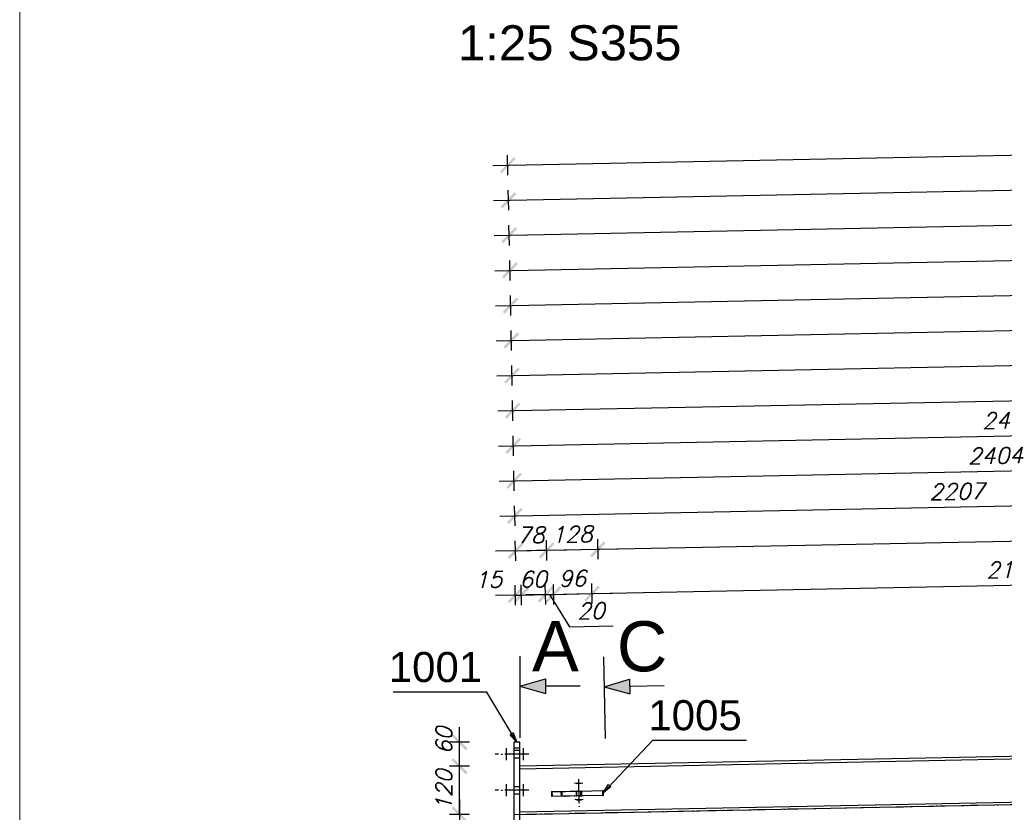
# Model space of a CAD drawing. Header units: millimetres. Extents: x 1814 to 94182, y 11562 to 49454.
# Tile 405 of 656: x 20525 to 20770, y 28824 to 29022. Entities that reach past the tile are written whole.
import ezdxf

# ---------------------------------------------------------------- set-up
doc = ezdxf.new("R2010")
doc.units = ezdxf.units.MM
doc.linetypes.add('ACAD_ISO02W100', pattern=[15, 12, -3])
doc.linetypes.add('ACAD_ISO04W100', pattern=[30, 24, -3, 0, -3])
doc.layers.add('pomoc', color=210, linetype='Continuous', lineweight=9, plot=False)
doc.layers.add('wymiar', color=135, linetype='Continuous', lineweight=9)
doc.styles.add('ARIAL', font='arial.ttf')
doc.styles.add('CutSymbolUp', font='arial.ttf', dxfattribs={"height": 5})
doc.styles.add('WYMIARY', font='simplex.shx', dxfattribs={"oblique": 15})
doc.dimstyles.new('1-25', dxfattribs={"dimscale": 25, "dimtxt": 0.16, "dimasz": 0.2, "dimexe": 0.1, "dimexo": 0.1, "dimgap": 0.075, "dimtad": 1, "dimdec": 0, "dimlfac": 10, "dimrnd": 0.01, "dimzin": 9, "dimtxsty": 'WYMIARY', "dimblk": 'ARCHTICK', "dimcen": 0.2, "dimdle": 0.15, "dimadec": 1, "dimazin": 1, "dimtfac": 1, "dimtdec": 0, "dimtix": 1, "dimtmove": 2, "dimatfit": 3, "dimldrblk": 'ARCHTICK', "dimfxl": 0, "dimarcsym": 0})

# ---------------------------------------------------------------- blocks, each defined once
blk = doc.blocks.new('sectionup')
blk.add_hatch(color=256).paths.add_polyline_path([(-2.545, 0.728), (-2.545, -0.728), (0, 0)])
at = {"color": 7, "linetype": 'Continuous'}
for p, q in [((0, 3), (0, -5.151)), ((-6, 0), (-2.545, 0))]:
    blk.add_line(p, q, dxfattribs=at)
for p, q in [((0, 0), (-2.545, 0.728)), ((-2.545, 0.728), (-2.545, -0.728)), ((0, 0), (-2.545, -0.728))]:
    blk.add_line(p, q)
blk = doc.blocks.new('_ARCHTICK')
at = {"color": 0, "linetype": 'ByBlock', "lineweight": -2}
blk.add_solid([(0.398, 0.309), (0.309, 0.398), (-0.309, -0.398), (-0.398, -0.309)], dxfattribs=at)
blk = doc.blocks.new('*D1038')
at = {"layer": 'Defpoints', "color": 0}
for p in [(20634.43, 28835.84), (20649.48, 28835.84), (20649.48, 28823.83)]:
    blk.add_point(p, dxfattribs=at)
at = {"layer": 'wymiar', "color": 0, "lineweight": -2}
for p, q in [((20634.43, 28835.84), (20634.43, 28840.84)), ((20636.93, 28835.84), (20631.93, 28835.84)), ((20634.43, 28823.83), (20634.43, 28835.84)), ((20636.93, 28823.83), (20631.93, 28823.83)), ((20634.43, 28823.83), (20634.43, 28818.83))]:
    blk.add_line(p, q, dxfattribs=at)
at = {"layer": 'wymiar', "color": 0, "lineweight": -2, "xscale": 5, "yscale": 5, "zscale": 5}
for p, rotation in [((20634.43, 28835.84), 270), ((20634.43, 28823.83), 90)]:
    blk.add_blockref('_ARCHTICK', p, dxfattribs=dict(at, rotation=rotation))
at = {"layer": 'wymiar', "color": 0, "insert": (20630.55, 28829.83), "char_height": 4, "attachment_point": 5, "rotation": 90, "style": 'WYMIARY'}
blk.add_mtext('120', dxfattribs=at)
blk = doc.blocks.new('*D1039')
at = {"layer": 'Defpoints', "color": 0}
for p in [(20634.43, 28841.84), (20649.48, 28841.84), (20649.48, 28835.84)]:
    blk.add_point(p, dxfattribs=at)
at = {"layer": 'wymiar', "color": 0, "lineweight": -2}
for p, q in [((20634.43, 28832.09), (20634.43, 28845.59)), ((20636.93, 28841.84), (20631.93, 28841.84)), ((20636.93, 28835.84), (20631.93, 28835.84))]:
    blk.add_line(p, q, dxfattribs=at)
at = {"layer": 'wymiar', "color": 0, "lineweight": -2, "xscale": 5, "yscale": 5, "zscale": 5}
for p, rotation in [((20634.43, 28841.84), 90), ((20634.43, 28835.84), 270)]:
    blk.add_blockref('_ARCHTICK', p, dxfattribs=dict(at, rotation=rotation))
at = {"layer": 'wymiar', "color": 0, "insert": (20630.55, 28842.24), "char_height": 4, "attachment_point": 5, "rotation": 90, "style": 'WYMIARY'}
blk.add_mtext('60', dxfattribs=at)
blk = doc.blocks.new('*D1041')
at = {"layer": 'Defpoints', "color": 0}
for p in [(20649.69, 28823.83), (20634.43, 28817.83), (20648.73, 28817.83)]:
    blk.add_point(p, dxfattribs=at)
at = {"layer": 'wymiar', "color": 0, "lineweight": -2}
for p, q in [((20634.43, 28827.58), (20634.43, 28814.08)), ((20636.93, 28823.83), (20631.93, 28823.83)), ((20636.93, 28817.83), (20631.93, 28817.83))]:
    blk.add_line(p, q, dxfattribs=at)
at = {"layer": 'wymiar', "color": 0, "lineweight": -2, "xscale": 5, "yscale": 5, "zscale": 5}
for p, rotation in [((20634.43, 28823.83), 90), ((20634.43, 28817.83), 270)]:
    blk.add_blockref('_ARCHTICK', p, dxfattribs=dict(at, rotation=rotation))
at = {"layer": 'wymiar', "color": 0, "insert": (20630.55, 28817.43), "char_height": 4, "attachment_point": 5, "rotation": 90, "style": 'WYMIARY'}
blk.add_mtext('60', dxfattribs=at)
blk = doc.blocks.new('*D1094')
at = {"layer": 'Defpoints', "color": 0}
for p in [(20656.19, 28889.7), (20649.48, 28835.84), (20657.26, 28835.99)]:
    blk.add_point(p, dxfattribs=at)
at = {"layer": 'wymiar', "color": 0, "lineweight": -2}
for p, q in [((20648.46, 28887.05), (20648.36, 28892.05)), ((20656.24, 28887.2), (20656.14, 28892.2)), ((20648.41, 28889.55), (20643.41, 28889.45)), ((20648.41, 28889.55), (20656.19, 28889.7)), ((20656.19, 28889.7), (20661.18, 28889.8))]:
    blk.add_line(p, q, dxfattribs=at)
at = {"layer": 'wymiar', "color": 0, "lineweight": -2, "xscale": 5, "yscale": 5, "zscale": 5}
for p, rotation in [((20648.41, 28889.55), 1.146122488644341), ((20656.19, 28889.7), 181.1461224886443)]:
    blk.add_blockref('_ARCHTICK', p, dxfattribs=dict(at, rotation=rotation))
at = {"layer": 'wymiar', "color": 0, "insert": (20652.22, 28893.5), "char_height": 4, "attachment_point": 5, "rotation": 1.1461, "style": 'WYMIARY'}
blk.add_mtext('78', dxfattribs=at)
blk = doc.blocks.new('*D1095')
at = {"layer": 'Defpoints', "color": 0}
for p in [(20868.93, 28902.71), (20649.48, 28835.84), (20870.31, 28833.75)]:
    blk.add_point(p, dxfattribs=at)
at = {"layer": 'wymiar', "color": 0, "lineweight": -2}
for p, q in [((20868.98, 28900.21), (20868.88, 28905.21)), ((20644.48, 28898.22), (20872.68, 28902.78)), ((20648.28, 28895.79), (20648.18, 28900.79))]:
    blk.add_line(p, q, dxfattribs=at)
at = {"layer": 'wymiar', "color": 0, "lineweight": -2, "xscale": 5, "yscale": 5, "zscale": 5}
for p, rotation in [((20868.93, 28902.71), 1.146122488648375), ((20648.23, 28898.29), 181.1461224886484)]:
    blk.add_blockref('_ARCHTICK', p, dxfattribs=dict(at, rotation=rotation))
at = {"layer": 'wymiar', "color": 0, "insert": (20758.5, 28904.38), "char_height": 4, "attachment_point": 5, "rotation": 1.1461, "style": 'WYMIARY'}
blk.add_mtext('2207', dxfattribs=at)
blk = doc.blocks.new('*D1096')
at = {"layer": 'Defpoints', "color": 0}
for p in [(20888.38, 28911.85), (20889.84, 28839.01), (20649.48, 28835.84)]:
    blk.add_point(p, dxfattribs=at)
at = {"layer": 'wymiar', "color": 0, "lineweight": -2}
for p, q in [((20888.43, 28909.35), (20888.33, 28914.35)), ((20644.31, 28906.97), (20892.13, 28911.93)), ((20648.11, 28904.54), (20648.01, 28909.54))]:
    blk.add_line(p, q, dxfattribs=at)
at = {"layer": 'wymiar', "color": 0, "lineweight": -2, "xscale": 5, "yscale": 5, "zscale": 5}
for p, rotation in [((20888.38, 28911.85), 1.146122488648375), ((20648.06, 28907.04), 181.1461224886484)]:
    blk.add_blockref('_ARCHTICK', p, dxfattribs=dict(at, rotation=rotation))
at = {"layer": 'wymiar', "color": 0, "insert": (20768.14, 28913.32), "char_height": 4, "attachment_point": 5, "rotation": 1.1461, "style": 'WYMIARY'}
blk.add_mtext('2404', dxfattribs=at)
blk = doc.blocks.new('*D1097')
at = {"layer": 'Defpoints', "color": 0}
for p in [(20895.66, 28920.75), (20649.48, 28835.84), (20897.4, 28833.69)]:
    blk.add_point(p, dxfattribs=at)
at = {"layer": 'wymiar', "color": 0, "lineweight": -2}
for p, q in [((20895.71, 28918.25), (20895.61, 28923.25)), ((20644.13, 28915.72), (20899.41, 28920.82)), ((20647.93, 28913.29), (20647.83, 28918.29))]:
    blk.add_line(p, q, dxfattribs=at)
at = {"layer": 'wymiar', "color": 0, "lineweight": -2, "xscale": 5, "yscale": 5, "zscale": 5}
for p, rotation in [((20895.66, 28920.75), 1.146122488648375), ((20647.88, 28915.79), 181.1461224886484)]:
    blk.add_blockref('_ARCHTICK', p, dxfattribs=dict(at, rotation=rotation))
at = {"layer": 'wymiar', "color": 0, "insert": (20771.69, 28922.14), "char_height": 4, "attachment_point": 5, "rotation": 1.1461, "style": 'WYMIARY'}
blk.add_mtext('2478', dxfattribs=at)
blk = doc.blocks.new('*D1086')
at = {"layer": 'Defpoints', "color": 0}
for p in [(21108.41, 28933.76), (21110.33, 28837.35), (20649.48, 28835.84)]:
    blk.add_point(p, dxfattribs=at)
at = {"layer": 'wymiar', "color": 0, "lineweight": -2}
for p, q in [((21108.46, 28931.26), (21108.36, 28936.26)), ((20643.96, 28924.46), (21112.15, 28933.83)), ((20647.76, 28922.04), (20647.66, 28927.04))]:
    blk.add_line(p, q, dxfattribs=at)
at = {"layer": 'wymiar', "color": 0, "lineweight": -2, "xscale": 5, "yscale": 5, "zscale": 5}
for p, rotation in [((21108.41, 28933.76), 1.146122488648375), ((20647.71, 28924.54), 181.1461224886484)]:
    blk.add_blockref('_ARCHTICK', p, dxfattribs=dict(at, rotation=rotation))
at = {"layer": 'wymiar', "color": 0, "insert": (20877.98, 28933.02), "char_height": 4, "attachment_point": 5, "rotation": 1.1461, "style": 'WYMIARY'}
blk.add_mtext('4608', dxfattribs=at)
blk = doc.blocks.new('*D1087')
at = {"layer": 'Defpoints', "color": 0}
for p in [(21127.85, 28942.9), (21129.92, 28839.45), (20649.48, 28835.84)]:
    blk.add_point(p, dxfattribs=at)
at = {"layer": 'wymiar', "color": 0, "lineweight": -2}
for p, q in [((21127.9, 28940.4), (21127.8, 28945.4)), ((20643.78, 28933.21), (21131.6, 28942.97)), ((20647.58, 28930.79), (20647.48, 28935.79))]:
    blk.add_line(p, q, dxfattribs=at)
at = {"layer": 'wymiar', "color": 0, "lineweight": -2, "xscale": 5, "yscale": 5, "zscale": 5}
for p, rotation in [((21127.85, 28942.9), 1.146122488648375), ((20647.53, 28933.29), 181.1461224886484)]:
    blk.add_blockref('_ARCHTICK', p, dxfattribs=dict(at, rotation=rotation))
at = {"layer": 'wymiar', "color": 0, "insert": (20887.62, 28941.97), "char_height": 4, "attachment_point": 5, "rotation": 1.1461, "style": 'WYMIARY'}
blk.add_mtext('4804', dxfattribs=at)
blk = doc.blocks.new('*D1088')
at = {"layer": 'Defpoints', "color": 0}
for p in [(21135.14, 28951.79), (21137.41, 28837.9), (20649.48, 28835.84)]:
    blk.add_point(p, dxfattribs=at)
at = {"layer": 'wymiar', "color": 0, "lineweight": -2}
for p, q in [((21135.19, 28949.29), (21135.09, 28954.29)), ((20643.61, 28941.96), (21138.88, 28951.87)), ((20647.41, 28939.54), (20647.31, 28944.54))]:
    blk.add_line(p, q, dxfattribs=at)
at = {"layer": 'wymiar', "color": 0, "lineweight": -2, "xscale": 5, "yscale": 5, "zscale": 5}
for p, rotation in [((21135.14, 28951.79), 1.146122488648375), ((20647.36, 28942.04), 181.1461224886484)]:
    blk.add_blockref('_ARCHTICK', p, dxfattribs=dict(at, rotation=rotation))
at = {"layer": 'wymiar', "color": 0, "insert": (20891.17, 28950.79), "char_height": 4, "attachment_point": 5, "rotation": 1.1461, "style": 'WYMIARY'}
blk.add_mtext('4879', dxfattribs=at)
blk = doc.blocks.new('*D1089')
at = {"layer": 'Defpoints', "color": 0}
for p in [(21347.88, 28964.8), (21350.33, 28842.16), (20649.48, 28835.84)]:
    blk.add_point(p, dxfattribs=at)
at = {"layer": 'wymiar', "color": 0, "lineweight": -2}
for p, q in [((21347.93, 28962.3), (21347.83, 28967.3)), ((20643.43, 28950.71), (21351.63, 28964.88)), ((20647.23, 28948.28), (20647.13, 28953.28))]:
    blk.add_line(p, q, dxfattribs=at)
at = {"layer": 'wymiar', "color": 0, "lineweight": -2, "xscale": 5, "yscale": 5, "zscale": 5}
for p, rotation in [((21347.88, 28964.8), 1.146122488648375), ((20647.18, 28950.78), 181.1461224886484)]:
    blk.add_blockref('_ARCHTICK', p, dxfattribs=dict(at, rotation=rotation))
at = {"layer": 'wymiar', "color": 0, "insert": (20997.45, 28961.67), "char_height": 4, "attachment_point": 5, "rotation": 1.1461, "style": 'WYMIARY'}
blk.add_mtext('7008', dxfattribs=at)
blk = doc.blocks.new('*D1090')
at = {"layer": 'Defpoints', "color": 0}
for p in [(21367.33, 28973.94), (21369.92, 28844.25), (20649.48, 28835.84)]:
    blk.add_point(p, dxfattribs=at)
at = {"layer": 'wymiar', "color": 0, "lineweight": -2}
for p, q in [((21367.38, 28971.44), (21367.28, 28976.44)), ((20643.26, 28959.46), (21371.08, 28974.02)), ((20647.06, 28957.03), (20646.96, 28962.03))]:
    blk.add_line(p, q, dxfattribs=at)
at = {"layer": 'wymiar', "color": 0, "lineweight": -2, "xscale": 5, "yscale": 5, "zscale": 5}
for p, rotation in [((21367.33, 28973.94), 1.146122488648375), ((20647.01, 28959.53), 181.1461224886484)]:
    blk.add_blockref('_ARCHTICK', p, dxfattribs=dict(at, rotation=rotation))
at = {"layer": 'wymiar', "color": 0, "insert": (21007.09, 28970.61), "char_height": 4, "attachment_point": 5, "rotation": 1.1461, "style": 'WYMIARY'}
blk.add_mtext('7205', dxfattribs=at)
blk = doc.blocks.new('*D1091')
at = {"layer": 'Defpoints', "color": 0}
for p in [(21374.61, 28982.84), (21377.41, 28842.7), (20649.48, 28835.84)]:
    blk.add_point(p, dxfattribs=at)
at = {"layer": 'wymiar', "color": 0, "lineweight": -2}
for p, q in [((21374.66, 28980.34), (21374.56, 28985.34)), ((20643.08, 28968.21), (21378.36, 28982.92)), ((20646.88, 28965.78), (20646.78, 28970.78))]:
    blk.add_line(p, q, dxfattribs=at)
at = {"layer": 'wymiar', "color": 0, "lineweight": -2, "xscale": 5, "yscale": 5, "zscale": 5}
for p, rotation in [((21374.61, 28982.84), 1.146122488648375), ((20646.83, 28968.28), 181.1461224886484)]:
    blk.add_blockref('_ARCHTICK', p, dxfattribs=dict(at, rotation=rotation))
at = {"layer": 'wymiar', "color": 0, "insert": (21010.64, 28979.43), "char_height": 4, "attachment_point": 5, "rotation": 1.1461, "style": 'WYMIARY'}
blk.add_mtext('7279', dxfattribs=at)
blk = doc.blocks.new('*D1092')
at = {"layer": 'Defpoints', "color": 0}
for p in [(21587.31, 28995.85), (21590.29, 28846.96), (20649.48, 28835.84)]:
    blk.add_point(p, dxfattribs=at)
at = {"layer": 'wymiar', "color": 0, "lineweight": -2}
for p, q in [((21587.36, 28993.35), (21587.26, 28998.35)), ((20642.91, 28976.95), (21591.06, 28995.92)), ((20646.71, 28974.53), (20646.61, 28979.53))]:
    blk.add_line(p, q, dxfattribs=at)
at = {"layer": 'wymiar', "color": 0, "lineweight": -2, "xscale": 5, "yscale": 5, "zscale": 5}
for p, rotation in [((21587.31, 28995.85), 1.146122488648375), ((20646.66, 28977.03), 181.1461224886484)]:
    blk.add_blockref('_ARCHTICK', p, dxfattribs=dict(at, rotation=rotation))
at = {"layer": 'wymiar', "color": 0, "insert": (21116.91, 28990.31), "char_height": 4, "attachment_point": 5, "rotation": 1.1461, "style": 'WYMIARY'}
blk.add_mtext('9408', dxfattribs=at)
blk = doc.blocks.new('*D1093')
at = {"layer": 'Defpoints', "color": 0}
for p in [(21608.18, 29005.02), (21611.18, 28855.08), (20649.48, 28835.84)]:
    blk.add_point(p, dxfattribs=at)
at = {"layer": 'wymiar', "color": 0, "lineweight": -2}
for p, q in [((21608.23, 29002.52), (21608.13, 29007.52)), ((20642.73, 28985.7), (21611.93, 29005.09)), ((20646.53, 28983.28), (20646.43, 28988.28))]:
    blk.add_line(p, q, dxfattribs=at)
at = {"layer": 'wymiar', "color": 0, "lineweight": -2, "xscale": 5, "yscale": 5, "zscale": 5}
for p, rotation in [((21608.18, 29005.02), 1.146122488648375), ((20646.48, 28985.78), 181.1461224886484)]:
    blk.add_blockref('_ARCHTICK', p, dxfattribs=dict(at, rotation=rotation))
at = {"layer": 'wymiar', "color": 0, "insert": (21127.25, 28999.27), "char_height": 4, "attachment_point": 5, "rotation": 1.1461, "style": 'WYMIARY'}
blk.add_mtext('9619', dxfattribs=at)
blk = doc.blocks.new('*D1080')
at = {"layer": 'Defpoints', "color": 0}
for p in [(20668.95, 28889.96), (20657.26, 28835.99), (20670.18, 28828.55)]:
    blk.add_point(p, dxfattribs=at)
at = {"layer": 'wymiar', "color": 0, "lineweight": -2}
for p, q in [((20656.24, 28887.2), (20656.14, 28892.2)), ((20669, 28887.46), (20668.9, 28892.46)), ((20656.19, 28889.7), (20651.19, 28889.6)), ((20656.19, 28889.7), (20668.95, 28889.96)), ((20668.95, 28889.96), (20673.95, 28890.06))]:
    blk.add_line(p, q, dxfattribs=at)
at = {"layer": 'wymiar', "color": 0, "lineweight": -2, "xscale": 5, "yscale": 5, "zscale": 5}
for p, rotation in [((20656.19, 28889.7), 1.146122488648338), ((20668.95, 28889.96), 181.1461224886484)]:
    blk.add_blockref('_ARCHTICK', p, dxfattribs=dict(at, rotation=rotation))
at = {"layer": 'wymiar', "color": 0, "insert": (20662.49, 28893.7), "char_height": 4, "attachment_point": 5, "rotation": 1.1461, "style": 'WYMIARY'}
blk.add_mtext('128', dxfattribs=at)
blk = doc.blocks.new('*D1081')
at = {"layer": 'Defpoints', "color": 0}
for p in [(21610.11, 28908.79), (21611.18, 28855.08), (20670.18, 28828.55)]:
    blk.add_point(p, dxfattribs=at)
at = {"layer": 'wymiar', "color": 0, "lineweight": -2}
for p, q in [((21610.16, 28906.29), (21610.06, 28911.29)), ((20665.21, 28889.88), (21613.86, 28908.86)), ((20669, 28887.46), (20668.9, 28892.46))]:
    blk.add_line(p, q, dxfattribs=at)
at = {"layer": 'wymiar', "color": 0, "lineweight": -2, "xscale": 5, "yscale": 5, "zscale": 5}
for p, rotation in [((21610.11, 28908.79), 1.146122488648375), ((20668.95, 28889.96), 181.1461224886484)]:
    blk.add_blockref('_ARCHTICK', p, dxfattribs=dict(at, rotation=rotation))
at = {"layer": 'wymiar', "color": 0, "insert": (21139.45, 28903.25), "char_height": 4, "attachment_point": 5, "rotation": 1.1461, "style": 'WYMIARY'}
blk.add_mtext('9413', dxfattribs=at)
blk = doc.blocks.new('*D1147')
at = {"layer": 'Defpoints', "color": 0}
for p in [(20649.89, 28878.55), (20649.8, 28808.06), (20651.3, 28808.09)]:
    blk.add_point(p, dxfattribs=at)
at = {"layer": 'wymiar', "color": 0, "lineweight": -2}
for p, q in [((20648.44, 28876.02), (20648.34, 28881.02)), ((20649.94, 28876.05), (20649.84, 28881.05)), ((20648.39, 28878.52), (20643.39, 28878.42)), ((20648.39, 28878.52), (20649.89, 28878.55)), ((20649.89, 28878.55), (20654.89, 28878.65))]:
    blk.add_line(p, q, dxfattribs=at)
at = {"layer": 'wymiar', "color": 0, "lineweight": -2, "xscale": 5, "yscale": 5, "zscale": 5}
for p, rotation in [((20648.39, 28878.52), 1.146119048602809), ((20649.89, 28878.55), 181.1461190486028)]:
    blk.add_blockref('_ARCHTICK', p, dxfattribs=dict(at, rotation=rotation))
at = {"layer": 'wymiar', "color": 0, "insert": (20641.66, 28882.41), "char_height": 4, "attachment_point": 5, "rotation": 1.1461, "style": 'WYMIARY'}
blk.add_mtext('15', dxfattribs=at)
blk = doc.blocks.new('*D1148')
at = {"layer": 'Defpoints', "color": 0}
for p in [(20655.89, 28878.67), (20651.3, 28808.09), (20657.3, 28808.21)]:
    blk.add_point(p, dxfattribs=at)
at = {"layer": 'wymiar', "color": 0, "lineweight": -2}
for p, q in [((20649.94, 28876.05), (20649.84, 28881.05)), ((20655.94, 28876.17), (20655.84, 28881.17)), ((20649.89, 28878.55), (20644.89, 28878.45)), ((20649.89, 28878.55), (20655.89, 28878.67)), ((20655.89, 28878.67), (20660.89, 28878.77))]:
    blk.add_line(p, q, dxfattribs=at)
at = {"layer": 'wymiar', "color": 0, "lineweight": -2, "xscale": 5, "yscale": 5, "zscale": 5}
for p, rotation in [((20649.89, 28878.55), 1.146119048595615), ((20655.89, 28878.67), 181.1461190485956)]:
    blk.add_blockref('_ARCHTICK', p, dxfattribs=dict(at, rotation=rotation))
at = {"layer": 'wymiar', "color": 0, "insert": (20652.81, 28882.49), "char_height": 4, "attachment_point": 5, "rotation": 1.1461, "style": 'WYMIARY'}
blk.add_mtext('60', dxfattribs=at)
blk = doc.blocks.new('*D1149')
at = {"layer": 'Defpoints', "color": 0}
for p in [(20657.89, 28878.71), (20657.3, 28808.21), (20659.3, 28808.25)]:
    blk.add_point(p, dxfattribs=at)
at = {"layer": 'wymiar', "color": 0, "lineweight": -2}
for p, q in [((20655.94, 28876.17), (20655.84, 28881.17)), ((20657.94, 28876.21), (20657.84, 28881.21)), ((20655.89, 28878.67), (20650.89, 28878.57)), ((20655.89, 28878.67), (20657.89, 28878.71)), ((20655.89, 28878.67), (20657.89, 28878.71)), ((20656.89, 28878.69), (20661.85, 28870.62)), ((20657.89, 28878.71), (20662.89, 28878.81)), ((20661.85, 28870.62), (20672.75, 28870.84))]:
    blk.add_line(p, q, dxfattribs=at)
at = {"layer": 'wymiar', "color": 0, "lineweight": -2, "xscale": 5, "yscale": 5, "zscale": 5}
for p, rotation in [((20655.89, 28878.67), 1.146119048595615), ((20657.89, 28878.71), 181.1461190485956)]:
    blk.add_blockref('_ARCHTICK', p, dxfattribs=dict(at, rotation=rotation))
at = {"layer": 'wymiar', "color": 0, "insert": (20667.22, 28874.6), "char_height": 4, "attachment_point": 5, "rotation": 1.1461, "style": 'WYMIARY'}
blk.add_mtext('20', dxfattribs=at)
blk = doc.blocks.new('*D1150')
at = {"layer": 'Defpoints', "color": 0}
for p in [(20667.49, 28878.9), (20659.3, 28808.25), (20668.9, 28808.44)]:
    blk.add_point(p, dxfattribs=at)
at = {"layer": 'wymiar', "color": 0, "lineweight": -2}
for p, q in [((20657.94, 28876.21), (20657.84, 28881.21)), ((20667.54, 28876.41), (20667.44, 28881.4)), ((20657.89, 28878.71), (20652.89, 28878.61)), ((20657.89, 28878.71), (20667.49, 28878.9)), ((20667.49, 28878.9), (20672.49, 28879))]:
    blk.add_line(p, q, dxfattribs=at)
at = {"layer": 'wymiar', "color": 0, "lineweight": -2, "xscale": 5, "yscale": 5, "zscale": 5}
for p, rotation in [((20667.49, 28878.9), 181.1461190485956), ((20657.89, 28878.71), 1.146119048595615)]:
    blk.add_blockref('_ARCHTICK', p, dxfattribs=dict(at, rotation=rotation))
at = {"layer": 'wymiar', "color": 0, "insert": (20662.61, 28882.68), "char_height": 4, "attachment_point": 5, "rotation": 1.1461, "style": 'WYMIARY'}
blk.add_mtext('96', dxfattribs=at)
blk = doc.blocks.new('*D1151')
at = {"layer": 'Defpoints', "color": 0}
for p in [(20877.99, 28883.12), (20879.4, 28812.65), (20668.9, 28808.44)]:
    blk.add_point(p, dxfattribs=at)
at = {"layer": 'wymiar', "color": 0, "lineweight": -2}
for p, q in [((20878.04, 28880.62), (20877.94, 28885.62)), ((20663.74, 28878.83), (20881.74, 28883.19)), ((20667.54, 28876.41), (20667.44, 28881.4))]:
    blk.add_line(p, q, dxfattribs=at)
at = {"layer": 'wymiar', "color": 0, "lineweight": -2, "xscale": 5, "yscale": 5, "zscale": 5}
for p, rotation in [((20877.99, 28883.12), 1.146119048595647), ((20667.49, 28878.9), 181.1461190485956)]:
    blk.add_blockref('_ARCHTICK', p, dxfattribs=dict(at, rotation=rotation))
at = {"layer": 'wymiar', "color": 0, "insert": (20772.66, 28884.88), "char_height": 4, "attachment_point": 5, "rotation": 1.1461, "style": 'WYMIARY'}
blk.add_mtext('2105', dxfattribs=at)

msp = doc.modelspace()

# ---------------------------------------------------------------- linework, layer by layer
at = {"color": 145, "linetype": 'Continuous', "ltscale": 0.25}
for p, q in [((21611.182, 28855.076), (20649.482, 28835.836)), ((20649.482, 28841.836), (20647.982, 28841.836)), ((20647.982, 28841.836), (20647.982, 28841.722)), ((20647.982, 28841.722), (20647.982, 28841.397)), ((20649.482, 28823.833), (21611.182, 28843.073)), ((20649.482, 28841.722), (20649.482, 28841.836)), ((20649.482, 28841.397), (20649.482, 28841.722)), ((20647.982, 28841.397), (20647.982, 28840.91)), ((20647.982, 28840.91), (20647.982, 28840.336)), ((20649.482, 28840.336), (20647.982, 28840.336)), ((20647.982, 28840.336), (20647.982, 28819.333)), ((20649.482, 28840.91), (20649.482, 28841.397)), ((20649.482, 28840.336), (20649.482, 28840.91)), ((20649.482, 28819.333), (20649.482, 28840.336)), ((20649.482, 28835.206), (20889.817, 28840.014)), ((20649.482, 28824.464), (20890.032, 28829.276)), ((20657.39, 28829.493), (20659.831, 28829.542)), ((20657.39, 28829.493), (20657.414, 28828.293)), ((20659.831, 28829.542), (20659.906, 28829.543)), ((20659.855, 28828.342), (20659.831, 28829.542)), ((20659.906, 28829.543), (20660.816, 28829.561)), ((20660.816, 28829.561), (20662.046, 28829.586)), ((20662.046, 28829.586), (20663.41, 28829.613)), ((20663.41, 28829.613), (20664.698, 28829.639)), ((20664.698, 28829.639), (20670.159, 28829.748)), ((20664.722, 28828.439), (20664.698, 28829.639)), ((20670.183, 28828.548), (20670.159, 28829.748)), ((20659.855, 28828.342), (20657.414, 28828.293)), ((20659.93, 28828.343), (20659.855, 28828.342)), ((20660.84, 28828.362), (20659.93, 28828.343)), ((20662.07, 28828.386), (20660.84, 28828.362)), ((20663.434, 28828.413), (20662.07, 28828.386)), ((20664.722, 28828.439), (20663.434, 28828.413)), ((20670.183, 28828.548), (20664.722, 28828.439))]:
    msp.add_line(p, q, dxfattribs=at)
at = {"color": 0, "linetype": 'ByBlock', "lineweight": -2}
for p, q in [((20647.803, 28844.194, -61.676), (20647.088, 28843.765, -61.676)), ((20647.803, 28844.194, -61.676), (20648.732, 28841.836, -61.676)), ((20648.732, 28841.836, -61.676), (20647.088, 28843.765, -61.676)), ((20670.171, 28829.148, -58.113), (20671.591, 28831.248, -58.113)), ((20672.195, 28830.674, -58.113), (20670.171, 28829.148, -58.113)), ((20672.195, 28830.674, -58.113), (20671.591, 28831.248, -58.113))]:
    msp.add_line(p, q, dxfattribs=at)
at = {"color": 10, "linetype": 'ACAD_ISO04W100', "ltscale": 0.25}
for p, q in [((20647.982, 28823.803), (21612.682, 28843.103)), ((20646.179, 28837.336), (20646.179, 28840.336)), ((20650.434, 28837.336), (20650.434, 28840.336)), ((20651.734, 28838.836), (20643.329, 28838.836)), ((20646.179, 28838.836), (20646.179, 28838.836)), ((20650.434, 28838.836), (20650.434, 28838.836)), ((20664.115, 28832.58), (20664.263, 28825.177)), ((20651.734, 28829.836), (20643.329, 28829.836)), ((20646.179, 28828.336), (20646.179, 28831.336)), ((20646.179, 28829.836), (20646.179, 28829.836)), ((20650.434, 28828.336), (20650.434, 28831.336)), ((20650.434, 28829.836), (20650.434, 28829.836)), ((20665.168, 28831.601), (20663.102, 28831.56)), ((20663.525, 28831.568), (20664.745, 28831.593)), ((20665.25, 28827.497), (20663.184, 28827.456)), ((20663.607, 28827.464), (20664.827, 28827.489))]:
    msp.add_line(p, q, dxfattribs=at)
at = {"color": 84, "linetype": 'ACAD_ISO02W100', "ltscale": 0.25}
for p, q in [((20649.482, 28839.736), (20647.982, 28839.736)), ((20647.982, 28837.936), (20649.482, 28837.936)), ((20649.482, 28830.736), (20647.982, 28830.736)), ((20657.489, 28829.495), (20657.513, 28828.295)), ((20660.026, 28828.345), (20660.002, 28829.545)), ((20663.58, 28829.617), (20663.496, 28829.615)), ((20663.496, 28829.615), (20663.52, 28828.415)), ((20663.597, 28829.617), (20663.621, 28828.417)), ((20664.844, 28829.642), (20664.768, 28829.64)), ((20664.852, 28829.642), (20664.844, 28829.642)), ((20664.876, 28828.442), (20664.852, 28829.642)), ((20664.919, 28828.443), (20664.895, 28829.643)), ((20664.982, 28828.444), (20664.958, 28829.644)), ((20670.297, 28829.751), (20670.159, 28829.748)), ((20670.159, 28829.748), (20670.297, 28829.751)), ((20670.321, 28828.551), (20670.297, 28829.751)), ((20647.982, 28828.936), (20649.482, 28828.936)), ((20660.693, 28828.359), (20660.894, 28828.363)), ((20663, 28828.405), (20663.003, 28828.405)), ((20663.003, 28828.405), (20663.243, 28828.41)), ((20663.52, 28828.415), (20663.604, 28828.417)), ((20663.604, 28828.417), (20663.701, 28828.419)), ((20664.443, 28828.434), (20664.516, 28828.435)), ((20664.56, 28828.436), (20664.563, 28828.436)), ((20664.563, 28828.436), (20664.681, 28828.438)), ((20664.792, 28828.441), (20664.876, 28828.442)), ((20664.876, 28828.442), (20664.951, 28828.444)), ((20665.223, 28828.449), (20665.315, 28828.451)), ((20670.183, 28828.548), (20670.321, 28828.551)), ((20670.321, 28828.551), (20670.183, 28828.548))]:
    msp.add_line(p, q, dxfattribs=at)
at = {"color": 7}
for points in [[(20648.732, 28841.836), (20641.232, 28854.336), (20617.923, 28854.336)], [(20670.171, 28829.148), (20682.683, 28842.316), (20705.991, 28842.316)]]:
    msp.add_lwpolyline(points, dxfattribs=at)
at = {"layer": 'pomoc'}
msp.add_lwpolyline([(20524.726, 29119.324), (22574.726, 29119.324), (22574.726, 28069.324), (20524.726, 28069.324)], close=True, dxfattribs=at)

# ---------------------------------------------------------------- block references
at = {"xscale": -2.500000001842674, "yscale": 2.500000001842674, "zscale": 2.500000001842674}
msp.add_blockref('sectionup', (20649.492, 28855.827, -68.676), dxfattribs=at)
at = {"xscale": -2.500000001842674, "yscale": 2.500000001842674, "zscale": 2.500000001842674, "rotation": 1.146119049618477}
msp.add_blockref('sectionup', (20670.52, 28855.613, -68.676), dxfattribs=at)

# ---------------------------------------------------------------- texts
at = {"color": 30, "style": 'ARIAL'}
msp.add_text('1:25 S355', height=8.75, dxfattribs=at).set_placement((20634.078, 29011.936))
at = {"color": 96, "style": 'CutSymbolUp'}
for s, p in [('A', (20652.528, 28859.544)), ('C', (20673.679, 28859.506))]:
    msp.add_text(s, height=12.5, dxfattribs=at).set_placement(p)
at = {"color": 7, "style": 'ARIAL'}
for s, p in [('1001', (20616.783, 28856.836)), ('1005', (20681.542, 28844.816))]:
    msp.add_text(s, height=7.5, dxfattribs=at).set_placement(p)

# ---------------------------------------------------------------- dimensions: what is measured, and where the dimension line sits
at = {"layer": 'wymiar'}
for base, p1, p2, angle, picture, middle in [((21608.182, 29005.017), (20649.482, 28835.836), (21611.182, 28855.076), 181.14612, '*D1093', (21127.255, 28999.271)), ((21587.308, 28995.848), (20649.482, 28835.836), (21590.287, 28846.956), 181.14612, '*D1092', (21116.905, 28990.312)), ((21374.61, 28982.841), (20649.482, 28835.836), (21377.414, 28842.698), 181.14612, '*D1091', (21010.644, 28979.435)), ((21367.33, 28973.943), (20649.482, 28835.836), (21369.924, 28844.248), 181.14612, '*D1090', (21007.091, 28970.612)), ((21347.88, 28964.802), (20649.482, 28835.836), (21350.334, 28842.156), 181.14612, '*D1089', (20997.454, 28961.667)), ((21135.136, 28951.794), (20649.482, 28835.836), (21137.414, 28837.896), 181.14612, '*D1088', (20891.169, 28950.789)), ((21127.855, 28942.897), (20649.482, 28835.836), (21129.924, 28839.447), 181.14612, '*D1087', (20887.616, 28941.966)), ((21108.405, 28933.756), (20649.482, 28835.836), (21110.334, 28837.354), 181.14612, '*D1086', (20877.979, 28933.022)), ((20895.661, 28920.748), (20649.482, 28835.836), (20897.402, 28833.694), 181.14612, '*D1097', (20771.694, 28922.144)), ((20888.38, 28911.851), (20649.482, 28835.836), (20889.837, 28839.014), 181.14612, '*D1096', (20768.141, 28913.321)), ((21610.107, 28908.786), (20670.183, 28828.548), (21611.182, 28855.076), 181.14612, '*D1081', (21139.453, 28903.246)), ((20868.93, 28902.71), (20649.482, 28835.836), (20870.31, 28833.753), 181.14612, '*D1095', (20758.504, 28904.376)), ((20668.954, 28889.957), (20657.26, 28835.992), (20670.183, 28828.548), 181.14612, '*D1080', (20662.492, 28893.704)), ((20877.987, 28883.116), (20668.897, 28808.443), (20879.397, 28812.655), 181.14612, '*D1151', (20772.66, 28884.885)), ((20655.888, 28878.673), (20651.297, 28808.091), (20657.297, 28808.211), 181.14612, '*D1148', (20652.81, 28882.487)), ((20667.488, 28878.905), (20659.3, 28808.251), (20668.897, 28808.443), 181.14612, '*D1150', (20662.611, 28882.683)), ((20634.426, 28835.836), (20649.482, 28823.833), (20649.482, 28835.836), 90, '*D1038', (20630.551, 28829.835))]:
    dim = msp.add_linear_dim(base=base, p1=p1, p2=p2, angle=angle, dimstyle='1-25', dxfattribs=at)
    dim.commit()
    dim.dimension.update_dxf_attribs({"geometry": picture, "text_midpoint": middle})
dim = msp.add_aligned_dim(p1=(20649.482, 28835.836), p2=(20657.26, 28835.992), distance=53.721, dimstyle='1-25', dxfattribs=at)
dim.commit()
dim.dimension.update_dxf_attribs({"geometry": '*D1094', "text_midpoint": (20652.219, 28893.498)})
for base, p1, p2, angle, picture, middle, dimtype in [((20649.888, 28878.553), (20649.797, 28808.061), (20651.297, 28808.091), 1.14612, '*D1147', (20641.66, 28882.412), 161), ((20634.426, 28841.836), (20649.482, 28835.836), (20649.482, 28841.836), 90, '*D1039', (20630.551, 28842.241), 160), ((20634.426, 28817.833), (20649.686, 28823.833), (20648.732, 28817.833), 90, '*D1041', (20630.551, 28817.429), 160)]:
    dim = msp.add_linear_dim(base=base, p1=p1, p2=p2, angle=angle, dimstyle='1-25', dxfattribs=at)
    dim.commit()
    dim.dimension.update_dxf_attribs({"geometry": picture, "text_midpoint": middle, "dimtype": dimtype})
dim = msp.add_linear_dim(base=(20657.89, 28878.713), p1=(20657.297, 28808.211), p2=(20659.3, 28808.251), angle=181.14612, dimstyle='1-25', override={"dimtmove": 1}, dxfattribs=at)
dim.commit()
dim.dimension.update_dxf_attribs({"geometry": '*D1149', "text_midpoint": (20663.725, 28870.659), "dimtype": 160})

doc.saveas('drawing.dxf')
